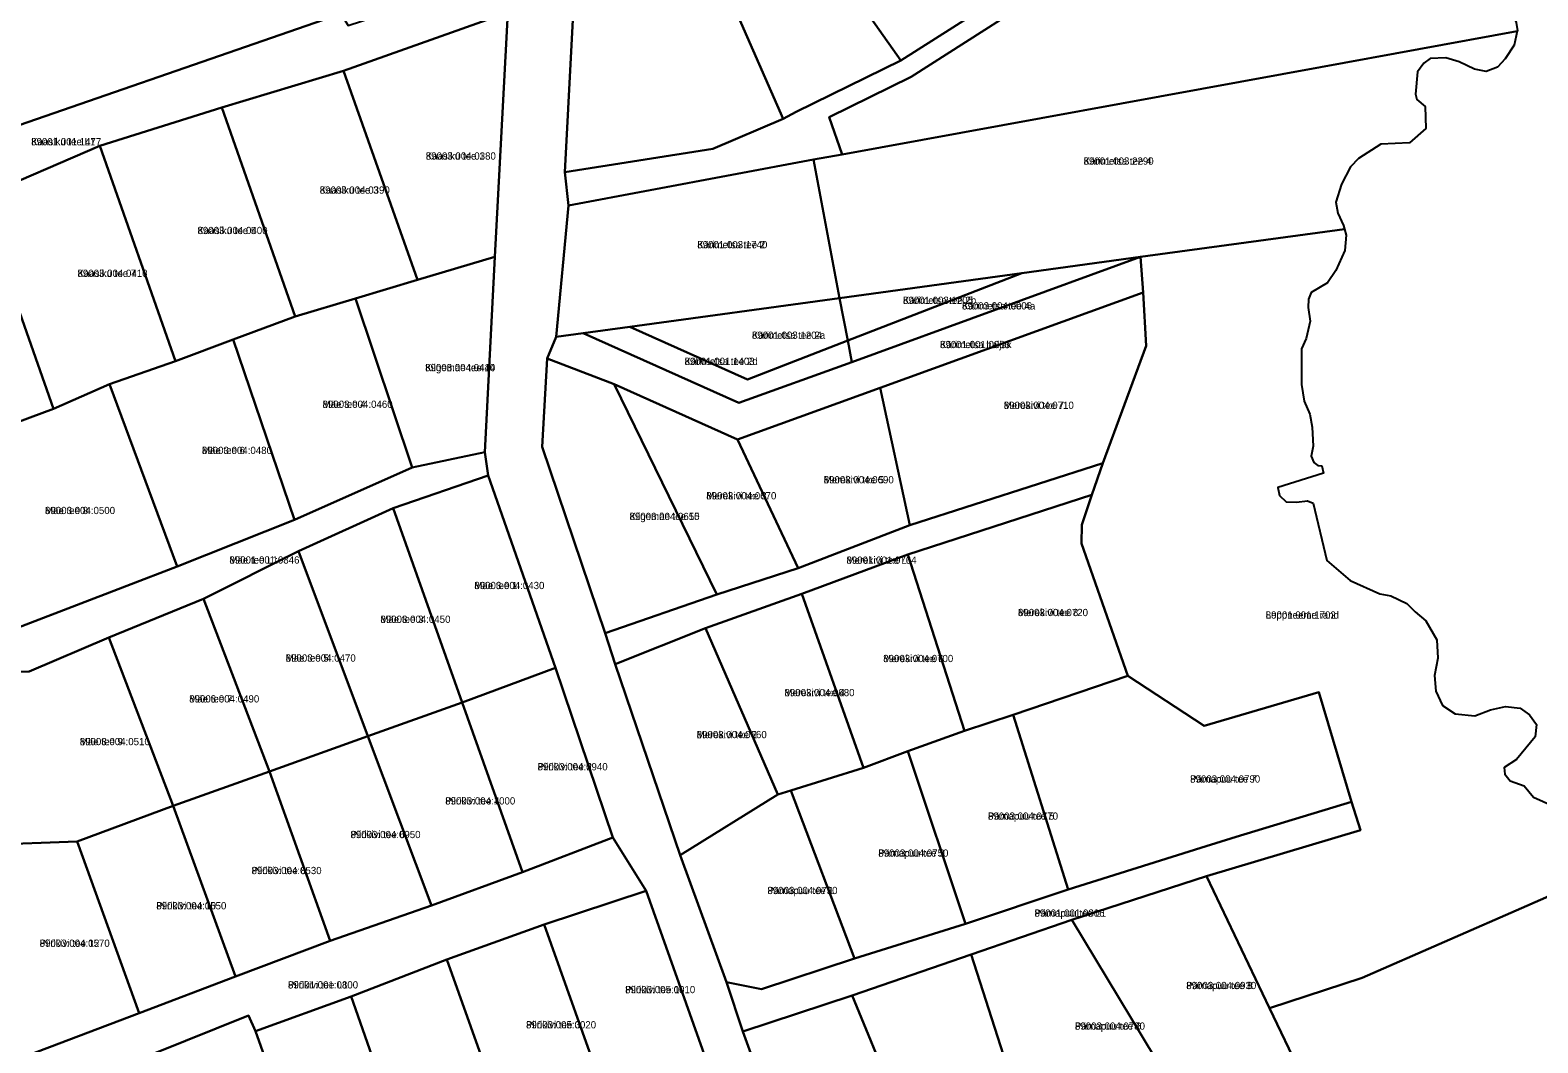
# Model space of a CAD drawing. Extents: x 526849 to 562296, y 6591741 to 6618546.
# Drawn here: x 549859.1 to 550171.1, y 6600881 to 6601090.5 of the extents above; entities that cross this region are included whole.
import ezdxf

# ---------------------------------------------------------------- set-up
doc = ezdxf.new("R2010")
doc.units = 0
for name, color, linetype in [('L_AADRESS', 7, 'Continuous'), ('PIIR', 7, 'Continuous'), ('TUNNUS', 7, 'Continuous')]:
    doc.layers.add(name, color=color, linetype=linetype)

msp = doc.modelspace()

# ---------------------------------------------------------------- linework, layer by layer
at = {"layer": 'PIIR'}
for points in [[(549818.47, 6601057.58), (549734.62, 6601039.6), (549715.11, 6600989.16), (549704.42, 6600962.35), (549627.97, 6601002.68), (549678.59, 6601100.53), (549687.67, 6601118.19), (549743.33, 6601145.78), (549753.21, 6601150.75), (549761.81, 6601127.88), (549753.27, 6601113), (549764.77, 6601077.13), (549775.29, 6601082.11), (549796.42, 6601092.64), (549818.35, 6601105.6), (549840.35, 6601119.05), (549894.38, 6601148.39), (549901.92, 6601127.7), (549923.38, 6601093.85), (549842.4, 6601065.85), (549839.49, 6601064.84)], [(550021.21, 6601063.72), (549970.46, 6601054.2), (549969.73, 6601061.12), (550000.35, 6601065.92), (550014.9, 6601072.13), (550017.62, 6601073.61), (550039.26, 6601084.23), (550061.54, 6601098.42), (550056.65, 6601105.35), (550069.48, 6601113.89), (550096.6, 6601138.85), (550103.08, 6601145.62), (550113.07, 6601138.44), (550063.88, 6601095.17), (550041.37, 6601080.83), (550024.43, 6601072.48), (550027.13, 6601064.8)], [(550126.09, 6601082.83), (550027.13, 6601064.8), (550024.43, 6601072.48), (550041.37, 6601080.83), (550063.88, 6601095.17), (550113.07, 6601138.44), (550157.44, 6601122.88), (550163.1, 6601123.94), (550168.49, 6601124.94), (550164.6, 6601121.7), (550160.19, 6601118.69), (550158.63, 6601115.73), (550156.9, 6601104.45), (550157.08, 6601101.93), (550158.97, 6601099.58), (550161.3, 6601098.75), (550163.31, 6601097.59), (550164.9, 6601096.21), (550166.59, 6601092.08), (550166.86, 6601090.34), (550166.84, 6601090.26)], [(550039.26, 6601084.23), (550010.69, 6601124.69), (550026.69, 6601133.93), (550036.1, 6601124.93), (550046.91, 6601115.88), (550047.85, 6601113.66), (550055.55, 6601104.61), (550056.65, 6601105.35), (550061.54, 6601098.42)], [(550010.69, 6601124.69), (550039.26, 6601084.23), (550017.62, 6601073.61), (550014.9, 6601072.13), (549995.06, 6601117.46)], [(550014.9, 6601072.13), (550000.35, 6601065.92), (549969.73, 6601061.12), (549972.44, 6601112.43), (549995.06, 6601117.46)], [(549825.98, 6601031.33), (549818.47, 6601057.58), (549839.49, 6601064.84), (549842.4, 6601065.85), (549923.38, 6601093.85), (549924.88, 6601091.48), (549957.19, 6601102.02), (549957.95, 6601094.13), (549923.95, 6601082.06), (549898.72, 6601074.46), (549873.49, 6601066.58), (549848.55, 6601055.81), (549824.8, 6601044.09)], [(549923.95, 6601082.06), (549957.95, 6601094.13), (549955.23, 6601043.62), (549939.27, 6601038.82)], [(550021.21, 6601063.72), (550027.13, 6601064.8), (550126.09, 6601082.83), (550166.84, 6601090.26), (550166.22, 6601087.41), (550164.32, 6601084.55), (550162.73, 6601082.86), (550160.4, 6601081.91), (550157.97, 6601082.44), (550154.79, 6601083.92), (550152.04, 6601084.77), (550148.8, 6601084.63), (550147.47, 6601083.67), (550146.21, 6601081.85), (550145.79, 6601077.26), (550146.03, 6601076.17), (550147.8, 6601074.72), (550147.91, 6601070.17), (550144.52, 6601067.2), (550138.59, 6601066.89), (550133.94, 6601063.93), (550132.35, 6601062.23), (550130.49, 6601058.62), (550129.28, 6601054.93), (550129.7, 6601052.6), (550130.86, 6601050.06), (550131.06, 6601049.31), (550088.83, 6601043.6), (550064.27, 6601040.23), (550026.58, 6601035.05)], [(549898.72, 6601074.46), (549923.95, 6601082.06), (549939.27, 6601038.82), (549926.42, 6601034.95), (549913.93, 6601031.25)], [(549873.49, 6601066.58), (549898.72, 6601074.46), (549913.93, 6601031.25), (549901.08, 6601026.46), (549889.19, 6601022)], [(549848.55, 6601055.81), (549873.49, 6601066.58), (549889.19, 6601022), (549875.47, 6601017.22), (549863.91, 6601012.11)], [(550021.21, 6601063.72), (550026.58, 6601035.05), (549983.2, 6601029.09), (549973.54, 6601027.77), (549967.93, 6601027.01), (549970.46, 6601054.2)], [(549834.23, 6601006.31), (549825.98, 6601031.33), (549824.8, 6601044.09), (549848.55, 6601055.81), (549863.91, 6601012.11), (549835.63, 6601001.67)], [(549926.42, 6601034.95), (549939.27, 6601038.82), (549955.23, 6601043.62), (549953.16, 6601003.16), (549938.1, 6601000.01)], [(549966.04, 6601022.55), (549967.93, 6601027.01), (549973.54, 6601027.77), (550005.77, 6601013.35), (550029.12, 6601021.8), (550088.83, 6601043.6), (550089.42, 6601036.18), (550034.97, 6601016.47), (550005.49, 6601005.79), (549979.97, 6601017.22)], [(550064.27, 6601040.23), (550088.83, 6601043.6), (550029.12, 6601021.8), (550028.26, 6601026.26)], [(550026.58, 6601035.05), (550064.27, 6601040.23), (550028.26, 6601026.26)], [(549901.08, 6601026.46), (549913.93, 6601031.25), (549926.42, 6601034.95), (549938.1, 6601000.01), (549913.77, 6600989.17)], [(549983.2, 6601029.09), (550026.58, 6601035.05), (550028.26, 6601026.26), (550007.53, 6601018.22)], [(550034.97, 6601016.47), (550089.42, 6601036.18), (550090.03, 6601025.21), (550081.06, 6601000.88), (550041.1, 6600988.05)], [(549983.2, 6601029.09), (550007.53, 6601018.22), (550028.26, 6601026.26), (550029.12, 6601021.8), (550005.77, 6601013.35), (549973.54, 6601027.77)], [(549875.47, 6601017.22), (549889.19, 6601022), (549901.08, 6601026.46), (549913.77, 6600989.17), (549889.49, 6600979.49)], [(549965.06, 6601004.3), (549966.04, 6601022.55), (549979.97, 6601017.22), (550001.15, 6600973.69), (549978.05, 6600965.74)], [(549846.52, 6600963.5), (549835.63, 6601001.67), (549863.91, 6601012.11), (549875.47, 6601017.22), (549889.49, 6600979.49), (549847.79, 6600963.54)], [(549979.97, 6601017.22), (550005.49, 6601005.79), (550018.04, 6600979.17), (550001.15, 6600973.69)], [(550005.49, 6601005.79), (550034.97, 6601016.47), (550041.1, 6600988.05), (550018.04, 6600979.17)], [(549953.16, 6601003.16), (549953.85, 6600998.34), (549934.21, 6600991.58), (549914.61, 6600982.66), (549894.94, 6600972.8), (549875.34, 6600964.8), (549858.9, 6600957.8), (549855.24, 6600957.64), (549851.43, 6600957.08), (549849.03, 6600959.74), (549847.79, 6600963.54), (549889.49, 6600979.49), (549913.77, 6600989.17), (549938.1, 6601000.01)], [(549978.05, 6600965.74), (550001.15, 6600973.69), (550018.04, 6600979.17), (550041.1, 6600988.05), (550081.06, 6601000.88), (550078.81, 6600994.32), (550040.73, 6600981.97), (550018.75, 6600973.86), (549998.82, 6600966.79), (549980.17, 6600959.28)], [(549967.79, 6600958.57), (549948.51, 6600951.4), (549934.21, 6600991.58), (549953.85, 6600998.34)], [(550040.73, 6600981.97), (550078.81, 6600994.32), (550076.71, 6600988.13), (550076.68, 6600984.27), (550086.27, 6600956.9), (550062.49, 6600948.81), (550052.47, 6600945.54)], [(549914.61, 6600982.66), (549934.21, 6600991.58), (549948.51, 6600951.4), (549928.98, 6600944.4)], [(549894.94, 6600972.8), (549914.61, 6600982.66), (549928.98, 6600944.4), (549908.63, 6600937.13)], [(550018.75, 6600973.86), (550040.73, 6600981.97), (550052.47, 6600945.54), (550040.7, 6600941.33), (550031.53, 6600937.83)], [(549875.34, 6600964.8), (549894.94, 6600972.8), (549908.63, 6600937.13), (549888.66, 6600929.97)], [(549998.82, 6600966.79), (550018.75, 6600973.86), (550031.53, 6600937.83), (550016.52, 6600933.18), (550013.84, 6600932.36)], [(549980.17, 6600959.28), (549998.82, 6600966.79), (550013.84, 6600932.36), (549993.59, 6600919.81)], [(549855.24, 6600957.64), (549858.9, 6600957.8), (549875.34, 6600964.8), (549888.66, 6600929.97), (549868.83, 6600922.64), (549850.02, 6600921.92)], [(549948.51, 6600951.4), (549967.79, 6600958.57), (549979.68, 6600923.42), (549960.97, 6600916.29)], [(550062.49, 6600948.81), (550086.27, 6600956.9), (550102.03, 6600946.57), (550125.8, 6600953.48), (550132.54, 6600930.79), (550108.69, 6600923.59), (550101.36, 6600921.3), (550073.9, 6600912.7)], [(549928.98, 6600944.4), (549948.51, 6600951.4), (549960.97, 6600916.29), (549942.11, 6600909.36)], [(550040.7, 6600941.33), (550052.47, 6600945.54), (550062.49, 6600948.81), (550073.9, 6600912.7), (550052.67, 6600905.58)], [(549908.63, 6600937.13), (549928.98, 6600944.4), (549942.11, 6600909.36), (549921.13, 6600902.04)], [(550016.52, 6600933.18), (550031.53, 6600937.83), (550040.7, 6600941.33), (550052.67, 6600905.58), (550029.7, 6600898.42)], [(549888.66, 6600929.97), (549908.63, 6600937.13), (549921.13, 6600902.04), (549901.54, 6600894.66)], [(550029.7, 6600898.42), (550010.41, 6600892.05), (550003.19, 6600893.48), (549993.59, 6600919.81), (550013.84, 6600932.36), (550016.52, 6600933.18)], [(549868.83, 6600922.64), (549888.66, 6600929.97), (549901.54, 6600894.66), (549881.62, 6600887.1)], [(550006.59, 6600883.32), (550003.19, 6600893.48), (550010.41, 6600892.05), (550029.7, 6600898.42), (550052.67, 6600905.58), (550073.9, 6600912.7), (550101.36, 6600921.3), (550108.69, 6600923.59), (550132.54, 6600930.79), (550134.36, 6600924.97), (550102.51, 6600915.47), (550074.67, 6600906.37), (550053.79, 6600899.21), (550029.19, 6600890.78)], [(549979.68, 6600923.42), (549986.59, 6600912.39), (549965.48, 6600905.44), (549945.31, 6600898.19), (549925.5, 6600890.53), (549905.73, 6600883.39), (549904.29, 6600886.63), (549884.52, 6600878.68), (549864.81, 6600871.03), (549844.2, 6600860.98), (549841.06, 6600869.83), (549840.54, 6600871.28), (549836.06, 6600885.75), (549840.47, 6600887.06), (549843.95, 6600888.08), (549851.74, 6600890.61), (549856.55, 6600877.59), (549881.62, 6600887.1), (549901.54, 6600894.66), (549921.13, 6600902.04), (549942.11, 6600909.36), (549960.97, 6600916.29)], [(549851.74, 6600890.61), (549843.95, 6600888.08), (549840.47, 6600887.06), (549844, 6600921.62), (549850.02, 6600921.92), (549868.83, 6600922.64), (549881.62, 6600887.1), (549856.55, 6600877.59)], [(550074.67, 6600906.37), (550102.51, 6600915.47), (550115.58, 6600888.14), (550121.98, 6600874.76), (550096.79, 6600869.73)], [(549965.48, 6600905.44), (549986.59, 6600912.39), (549998.95, 6600877.42), (549978.09, 6600870.02)], [(550066.59, 6600859.51), (550053.79, 6600899.21), (550074.67, 6600906.37), (550096.79, 6600869.73), (550068.93, 6600859.72)], [(549945.31, 6600898.19), (549965.48, 6600905.44), (549978.09, 6600870.02), (549958.09, 6600862.42)], [(549925.5, 6600890.53), (549945.31, 6600898.19), (549958.09, 6600862.42), (549937.83, 6600855.29)], [(550029.19, 6600890.78), (550053.79, 6600899.21), (550066.59, 6600859.51), (550045.9, 6600850.18)], [(550006.59, 6600883.32), (550029.19, 6600890.78), (550045.9, 6600850.18), (550041.98, 6600847.92), (550021.69, 6600841.74)], [(549905.73, 6600883.39), (549925.5, 6600890.53), (549937.83, 6600855.29), (549918.22, 6600848.29)], [(549884.52, 6600878.68), (549904.29, 6600886.63), (549905.73, 6600883.39), (549918.22, 6600848.29), (549898.28, 6600840.89)]]:
    msp.add_lwpolyline(points, close=True, dxfattribs=at)
for points in [[(549972.44, 6601112.43), (549969.73, 6601061.12), (549970.46, 6601054.2), (549967.93, 6601027.01), (549966.04, 6601022.55), (549965.06, 6601004.3), (549978.05, 6600965.74), (549980.17, 6600959.28), (549993.59, 6600919.81), (550003.19, 6600893.48), (550006.59, 6600883.32), (550021.69, 6600841.74)], [(549998.95, 6600877.42), (549986.59, 6600912.39), (549979.68, 6600923.42), (549967.79, 6600958.57), (549953.85, 6600998.34), (549953.16, 6601003.16), (549955.23, 6601043.62), (549957.95, 6601094.13)], [(550180.77, 6600914.51), (550168.82, 6600909.28), (550134.76, 6600894.38), (550115.58, 6600888.14), (550102.51, 6600915.47), (550134.36, 6600924.97), (550132.54, 6600930.79), (550125.8, 6600953.48), (550102.03, 6600946.57), (550086.27, 6600956.9), (550076.68, 6600984.27), (550076.71, 6600988.13), (550078.81, 6600994.32), (550081.06, 6601000.88), (550090.03, 6601025.21), (550089.42, 6601036.18), (550088.83, 6601043.6), (550131.06, 6601049.31), (550131.39, 6601048.05), (550131.18, 6601044.88), (550129.27, 6601040.75), (550127.58, 6601038.21), (550124.19, 6601036.2), (550123.65, 6601034.8), (550123.56, 6601033.13), (550123.95, 6601030.26), (550123.17, 6601026.72), (550122.18, 6601024.54), (550122.17, 6601017.15), (550122.7, 6601013.76), (550123.87, 6601011.01), (550124.39, 6601008.37), (550124.6, 6601004.45), (550124.18, 6601002.33), (550124.71, 6601001.06), (550125.56, 6601000.43), (550126.4, 6601000.32), (550126.72, 6600998.84), (550117.3, 6600995.88), (550117.62, 6600994.19), (550118.99, 6600992.92), (550121.11, 6600992.81), (550123.44, 6600993.13), (550124.6, 6600992.6), (550127.45, 6600980.74), (550132.22, 6600976.61), (550138.36, 6600973.84), (550140.68, 6600973.44), (550143.96, 6600971.85), (550145.73, 6600970.15), (550147.92, 6600968.3), (550150.16, 6600964.34), (550150.38, 6600960.54), (550149.67, 6600956.98), (550149.99, 6600953.7), (550151.36, 6600950.73), (550154.01, 6600949.04), (550158.03, 6600948.61), (550161.31, 6600949.88), (550164.38, 6600950.52), (550167.45, 6600950.2), (550169.35, 6600948.82), (550170.83, 6600946.81), (550170.52, 6600944.27), (550166.7, 6600939.61), (550164.09, 6600937.94), (550164.27, 6600936.55), (550165.33, 6600935.17), (550168.29, 6600934.11), (550170.19, 6600931.78), (550174.22, 6600929.98)], [(550177.34, 6600856.83), (550135.4, 6600839.27), (550104.06, 6600827.55), (550096.79, 6600869.73), (550121.98, 6600874.76), (550115.58, 6600888.14), (550134.76, 6600894.38), (550168.82, 6600909.28), (550180.77, 6600914.51)]]:
    msp.add_lwpolyline(points, dxfattribs=at)

# ---------------------------------------------------------------- texts
at = {"layer": 'L_AADRESS'}
for s, p in [('Kaasiku tee L1', (549859.29, 6601066.67)), ('Kaasiku tee 1', (549940.95, 6601063.71)), ('Kärimetsa tee 4', (550077.08, 6601062.66)), ('Kaasiku tee 3', (549919, 6601056.66)), ('Kaasiku tee 5', (549893.71, 6601048.3)), ('Kärimetsa tee 2', (549997.14, 6601045.37)), ('Kaasiku tee 7', (549868.87, 6601039.44)), ('Kärimetsa tee 2b', (550039.7, 6601033.85)), ('Kärimetsa tee 4a', (550051.92, 6601032.7)), ('Kärimetsa tee 2a', (550008.44, 6601026.63)), ('Kärimetsa haljak', (550047.37, 6601024.7)), ('Kärimetsa tee 2d', (549994.5, 6601021.22)), ('Kiigemäe tee 14', (549940.82, 6601019.93)), ('Mäe tee 4', (549919.59, 6601012.34)), ('Merekivi tee 7', (550060.56, 6601012.12)), ('Mäe tee 6', (549894.62, 6601002.79)), ('Merekivi tee 5', (550023.3, 6600996.72)), ('Merekivi tee 3', (549999, 6600993.4)), ('Mäe tee 8', (549862.15, 6600990.36)), ('Kiigemäe tee 15', (549983.11, 6600989.13)), ('Mäe tee L1', (549900.31, 6600980.12)), ('Merekivi tee L1', (550028.01, 6600980.08)), ('Mäe tee 1', (549951, 6600974.84)), ('Mäe tee 3', (549931.56, 6600967.85)), ('Merekivi tee 8', (550063.5, 6600969.25)), ('Leppneeme rand', (550114.77, 6600968.73)), ('Mäe tee 5', (549911.96, 6600959.83)), ('Merekivi tee 6', (550035.61, 6600959.73)), ('Merekivi tee 4', (550015.18, 6600952.68)), ('Mäe tee 7', (549891.99, 6600951.38)), ('Mäe tee 9', (549869.34, 6600942.54)), ('Merekivi tee 2', (549997.01, 6600943.99)), ('Piirikivi tee 2', (549964.09, 6600937.34)), ('Pärnapuu tee 7', (550099.13, 6600934.8)), ('Piirikivi tee 4', (549944.97, 6600930.27)), ('Pärnapuu tee 5', (550057.3, 6600927.12)), ('Piirikivi tee 6', (549925.37, 6600923.31)), ('Pärnapuu tee 3', (550034.6, 6600919.47)), ('Piirikivi tee 8', (549904.89, 6600915.86)), ('Pärnapuu tee 1', (550011.65, 6600911.73)), ('Piirikivi tee 10', (549885.18, 6600908.57)), ('Pärnapuu tee L1', (550066.92, 6600907.05)), ('Piirikivi tee 12', (549861.04, 6600900.82)), ('Piirikivi tee L1', (549912.44, 6600892.2)), ('Piirikivi tee 1', (549982.21, 6600891.22)), ('Pärnapuu tee 8', (550098.32, 6600892.07)), ('Piirikivi tee 3', (549961.7, 6600883.94)), ('Pärnapuu tee 6', (550075.29, 6600883.67))]:
    msp.add_text(s, height=1.5, dxfattribs=at).set_placement(p)
at = {"layer": 'TUNNUS'}
for s, p in [('89001:001:1477', (549859.29, 6601066.67)), ('89003:004:0380', (549940.95, 6601063.71)), ('89001:003:2290', (550077.08, 6601062.66)), ('89003:004:0390', (549919, 6601056.66)), ('89003:004:0400', (549893.71, 6601048.3)), ('89001:003:1740', (549997.14, 6601045.37)), ('89003:004:0410', (549868.87, 6601039.44)), ('89001:003:1205', (550039.7, 6601033.85)), ('89003:004:0006', (550051.92, 6601032.7)), ('89001:003:1204', (550008.44, 6601026.63)), ('89001:001:0983', (550047.37, 6601024.7)), ('89001:001:1403', (549994.5, 6601021.22)), ('89003:004:0440', (549940.82, 6601019.93)), ('89003:004:0460', (549919.59, 6601012.34)), ('89003:004:0710', (550060.56, 6601012.12)), ('89003:004:0480', (549894.62, 6601002.79)), ('89003:004:0690', (550023.3, 6600996.72)), ('89003:004:0670', (549999, 6600993.4)), ('89003:004:0500', (549862.15, 6600990.36)), ('89003:004:0650', (549983.11, 6600989.13)), ('89001:001:0846', (549900.31, 6600980.12)), ('89001:001:0764', (550028.01, 6600980.08)), ('89003:004:0430', (549951, 6600974.84)), ('89003:004:0450', (549931.56, 6600967.85)), ('89003:004:0720', (550063.5, 6600969.25)), ('89001:001:1702', (550114.77, 6600968.73)), ('89003:004:0470', (549911.96, 6600959.83)), ('89003:004:0700', (550035.61, 6600959.73)), ('89003:004:0680', (550015.18, 6600952.68)), ('89003:004:0490', (549891.99, 6600951.38)), ('89003:004:0510', (549869.34, 6600942.54)), ('89003:004:0660', (549997.01, 6600943.99)), ('89003:004:0940', (549964.09, 6600937.34)), ('89003:004:0790', (550099.13, 6600934.8)), ('89003:004:1000', (549944.97, 6600930.27)), ('89003:004:0770', (550057.3, 6600927.12)), ('89003:004:0950', (549925.37, 6600923.31)), ('89003:004:0750', (550034.6, 6600919.47)), ('89003:004:0530', (549904.89, 6600915.86)), ('89003:004:0730', (550011.65, 6600911.73)), ('89003:004:0550', (549885.18, 6600908.57)), ('89001:001:0806', (550066.92, 6600907.05)), ('89003:004:0570', (549861.04, 6600900.82)), ('89001:001:0800', (549912.44, 6600892.2)), ('89003:005:0010', (549982.21, 6600891.22)), ('89003:004:0930', (550098.32, 6600892.07)), ('89003:005:0020', (549961.7, 6600883.94)), ('89003:004:0780', (550075.29, 6600883.67))]:
    msp.add_text(s, height=1.5, dxfattribs=at).set_placement(p)

doc.saveas('drawing.dxf')
